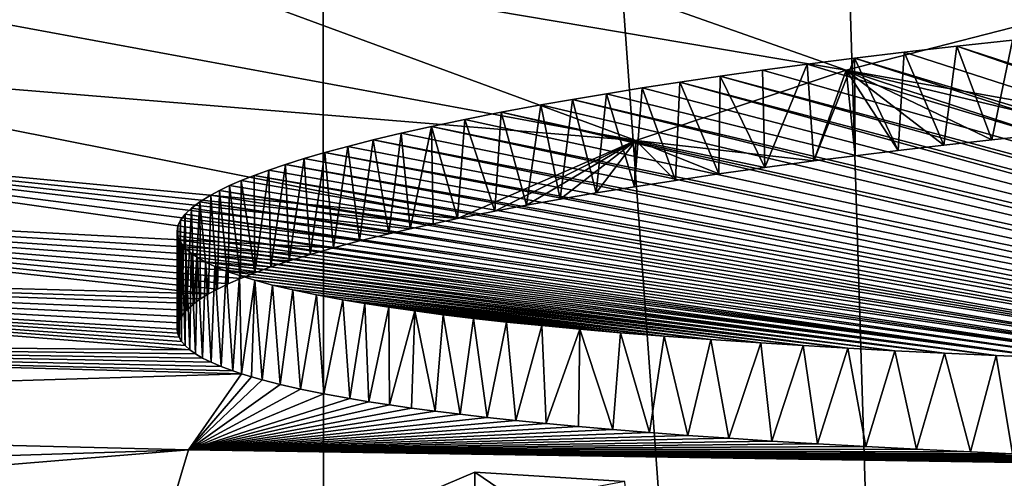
# Model space of a CAD drawing. Header units: millimetres. Extents: x -24 to 24, y 0 to 188.
# Tile 414 of 460: x -2.529 to -1.565, y 174.096 to 174.546. Entities that reach past the tile are written whole.
import ezdxf

# ---------------------------------------------------------------- set-up
doc = ezdxf.new("R2010")
doc.units = ezdxf.units.MM
doc.header["$LTSCALE"] = 58.620611
for name, color, linetype in [('173', 7, 'CONTINUOUS'), ('402', 7, 'CONTINUOUS'), ('411', 7, 'CONTINUOUS'), ('415', 7, 'CONTINUOUS'), ('416', 7, 'CONTINUOUS'), ('431', 7, 'CONTINUOUS'), ('432', 7, 'CONTINUOUS'), ('433', 7, 'CONTINUOUS'), ('434', 7, 'CONTINUOUS'), ('78', 7, 'CONTINUOUS'), ('81', 7, 'CONTINUOUS')]:
    doc.layers.add(name, color=color, linetype=linetype)

msp = doc.modelspace()

# ---------------------------------------------------------------- linework, layer by layer
at = {"layer": '173', "color": 7, "linetype": 'CONTINUOUS'}
for points in [[(0, 147.64197, 255.53095), (0, 178.70804, 246.0331), (-2.23417, 178.67503, 245.93551), (0, 147.64197, 255.53095)], [(-4.44983, 178.57631, 245.64349), (-2.21484, 147.61118, 255.43329), (-2.23417, 178.67503, 245.93551), (-4.44983, 178.57631, 245.64349)], [(-2.21484, 147.61118, 255.43329), (0, 147.64197, 255.53095), (-2.23417, 178.67503, 245.93551), (-2.21484, 147.61118, 255.43329)], [(-4.41078, 147.51907, 255.14114), (-2.21484, 147.61118, 255.43329), (-4.44983, 178.57631, 245.64349), (-4.41078, 147.51907, 255.14114)]]:
    msp.add_3dface(points, dxfattribs=at)
at = {"layer": '402', "color": 7, "linetype": 'CONTINUOUS'}
for points in [[(-3.60539, 177.63254, 234.76446), (-2.17962, 177.72912, 235.05722), (-3.54181, 174.38531, 224.46483), (-3.60539, 177.63254, 234.76446)], [(-3.54181, 174.38531, 224.46483), (-2.17962, 177.72912, 235.05722), (-3.17393, 174.52142, 224.8924), (-3.54181, 174.38531, 224.46483)], [(-3.17393, 174.52142, 224.8924), (-2.17962, 177.72912, 235.05722), (-2.96675, 174.58383, 225.08826), (-3.17393, 174.52142, 224.8924)]]:
    msp.add_3dface(points, dxfattribs=at)
at = {"layer": '411', "color": 7, "linetype": 'CONTINUOUS'}
for points in [[(-2.4443, 174.61876, 225.15058), (-2.20728, 174.66835, 225.30595), (-1.72003, 174.4963, 224.49333), (-2.4443, 174.61876, 225.15058)], [(-2.20728, 174.66835, 225.30595), (-1.48326, 174.5569, 224.69979), (-1.72003, 174.4963, 224.49333), (-2.20728, 174.66835, 225.30595)], [(-2.66833, 174.56437, 224.98008), (-2.4443, 174.61876, 225.15058), (-1.92589, 174.42731, 224.25836), (-2.66833, 174.56437, 224.98008)], [(-2.4443, 174.61876, 225.15058), (-1.72003, 174.4963, 224.49333), (-1.92589, 174.42731, 224.25836), (-2.4443, 174.61876, 225.15058)], [(-2.87835, 174.5055, 224.79543), (-2.66833, 174.56437, 224.98008), (-1.92589, 174.42731, 224.25836), (-2.87835, 174.5055, 224.79543)], [(-1.72003, 174.4963, 224.49333), (-1.48326, 174.5569, 224.69979), (-1.42425, 174.44332, 224.24019), (-1.72003, 174.4963, 224.49333)], [(-3.07309, 174.44257, 224.59789), (-2.87835, 174.5055, 224.79543), (-2.10023, 174.35075, 223.99808), (-3.07309, 174.44257, 224.59789)], [(-2.87835, 174.5055, 224.79543), (-1.92589, 174.42731, 224.25836), (-2.10023, 174.35075, 223.99808), (-2.87835, 174.5055, 224.79543)], [(-1.92589, 174.42731, 224.25836), (-1.72003, 174.4963, 224.49333), (-1.75142, 174.40718, 224.15006), (-1.92589, 174.42731, 224.25836)], [(-1.75142, 174.40718, 224.15006), (-1.72003, 174.4963, 224.49333), (-1.71115, 174.41229, 224.16308), (-1.75142, 174.40718, 224.15006)], [(-1.71115, 174.41229, 224.16308), (-1.72003, 174.4963, 224.49333), (-1.66886, 174.41743, 224.17612), (-1.71115, 174.41229, 224.16308)], [(-1.66886, 174.41743, 224.17612), (-1.72003, 174.4963, 224.49333), (-1.62425, 174.42265, 224.18927), (-1.66886, 174.41743, 224.17612)], [(-1.62425, 174.42265, 224.18927), (-1.72003, 174.4963, 224.49333), (-1.57742, 174.42785, 224.20219), (-1.62425, 174.42265, 224.18927)], [(-1.57742, 174.42785, 224.20219), (-1.72003, 174.4963, 224.49333), (-1.52856, 174.43302, 224.21499), (-1.57742, 174.42785, 224.20219)], [(-1.52856, 174.43302, 224.21499), (-1.72003, 174.4963, 224.49333), (-1.47757, 174.43821, 224.22777), (-1.52856, 174.43302, 224.21499)], [(-1.47757, 174.43821, 224.22777), (-1.72003, 174.4963, 224.49333), (-1.42425, 174.44332, 224.24019), (-1.47757, 174.43821, 224.22777)], [(-3.25181, 174.37589, 224.38839), (-3.07309, 174.44257, 224.59789), (-2.2216, 174.32215, 223.91476), (-3.25181, 174.37589, 224.38839)], [(-3.07309, 174.44257, 224.59789), (-2.10023, 174.35075, 223.99808), (-2.12422, 174.34569, 223.98367), (-3.07309, 174.44257, 224.59789)], [(-2.2216, 174.32215, 223.91476), (-3.07309, 174.44257, 224.59789), (-2.19605, 174.3289, 223.93483), (-2.2216, 174.32215, 223.91476)], [(-2.19605, 174.3289, 223.93483), (-3.07309, 174.44257, 224.59789), (-2.16763, 174.33587, 223.95532), (-2.19605, 174.3289, 223.93483)], [(-2.16763, 174.33587, 223.95532), (-3.07309, 174.44257, 224.59789), (-2.14665, 174.34073, 223.96942), (-2.16763, 174.33587, 223.95532)], [(-2.14665, 174.34073, 223.96942), (-3.07309, 174.44257, 224.59789), (-2.12422, 174.34569, 223.98367), (-2.14665, 174.34073, 223.96942)], [(-2.10023, 174.35075, 223.99808), (-1.92589, 174.42731, 224.25836), (-2.0636, 174.35807, 224.01866), (-2.10023, 174.35075, 223.99808)], [(-2.0636, 174.35807, 224.01866), (-1.92589, 174.42731, 224.25836), (-2.03269, 174.36391, 224.03489), (-2.0636, 174.35807, 224.01866)], [(-2.03269, 174.36391, 224.03489), (-1.92589, 174.42731, 224.25836), (-1.99973, 174.36983, 224.05116), (-2.03269, 174.36391, 224.03489)], [(-1.99973, 174.36983, 224.05116), (-1.92589, 174.42731, 224.25836), (-1.96449, 174.37587, 224.06759), (-1.99973, 174.36983, 224.05116)], [(-1.96449, 174.37587, 224.06759), (-1.92589, 174.42731, 224.25836), (-1.92698, 174.38198, 224.08402), (-1.96449, 174.37587, 224.06759)], [(-1.92698, 174.38198, 224.08402), (-1.92589, 174.42731, 224.25836), (-1.88704, 174.38817, 224.10051), (-1.92698, 174.38198, 224.08402)], [(-1.88704, 174.38817, 224.10051), (-1.92589, 174.42731, 224.25836), (-1.84449, 174.39446, 224.11706), (-1.88704, 174.38817, 224.10051)], [(-1.84449, 174.39446, 224.11706), (-1.92589, 174.42731, 224.25836), (-1.79937, 174.40078, 224.13352), (-1.84449, 174.39446, 224.11706)], [(-1.79937, 174.40078, 224.13352), (-1.92589, 174.42731, 224.25836), (-1.75142, 174.40718, 224.15006), (-1.79937, 174.40078, 224.13352)], [(-3.41381, 174.30579, 224.16799), (-3.25181, 174.37589, 224.38839), (-2.34403, 174.27688, 223.77188), (-3.41381, 174.30579, 224.16799)], [(-2.34403, 174.27688, 223.77188), (-3.25181, 174.37589, 224.38839), (-2.33507, 174.28175, 223.78801), (-2.34403, 174.27688, 223.77188)], [(-2.33507, 174.28175, 223.78801), (-3.25181, 174.37589, 224.38839), (-2.32467, 174.28682, 223.80455), (-2.33507, 174.28175, 223.78801)], [(-2.32467, 174.28682, 223.80455), (-3.25181, 174.37589, 224.38839), (-2.3126, 174.2921, 223.8216), (-2.32467, 174.28682, 223.80455)], [(-2.3126, 174.2921, 223.8216), (-3.25181, 174.37589, 224.38839), (-2.29876, 174.29761, 223.83915), (-2.3126, 174.2921, 223.8216)], [(-2.29876, 174.29761, 223.83915), (-3.25181, 174.37589, 224.38839), (-2.28288, 174.30337, 223.85727), (-2.29876, 174.29761, 223.83915)], [(-2.28288, 174.30337, 223.85727), (-3.25181, 174.37589, 224.38839), (-2.26488, 174.30938, 223.87592), (-2.28288, 174.30337, 223.85727)], [(-2.26488, 174.30938, 223.87592), (-3.25181, 174.37589, 224.38839), (-2.24449, 174.31564, 223.8951), (-2.26488, 174.30938, 223.87592)], [(-2.24449, 174.31564, 223.8951), (-3.25181, 174.37589, 224.38839), (-2.2216, 174.32215, 223.91476), (-2.24449, 174.31564, 223.8951)], [(-3.55832, 174.23269, 223.93793), (-3.41381, 174.30579, 224.16799), (-2.36239, 174.22226, 223.57578), (-3.55832, 174.23269, 223.93793)], [(-2.36239, 174.22226, 223.57578), (-3.41381, 174.30579, 224.16799), (-2.36693, 174.22632, 223.59149), (-2.36239, 174.22226, 223.57578)], [(-2.36693, 174.22632, 223.59149), (-3.41381, 174.30579, 224.16799), (-2.37039, 174.23037, 223.60695), (-2.36693, 174.22632, 223.59149)], [(-2.37039, 174.23037, 223.60695), (-3.41381, 174.30579, 224.16799), (-2.3728, 174.23441, 223.62217), (-2.37039, 174.23037, 223.60695)], [(-2.3728, 174.23441, 223.62217), (-3.41381, 174.30579, 224.16799), (-2.37425, 174.23847, 223.63727), (-2.3728, 174.23441, 223.62217)], [(-2.37425, 174.23847, 223.63727), (-3.41381, 174.30579, 224.16799), (-2.37471, 174.24253, 223.65222), (-2.37425, 174.23847, 223.63727)], [(-2.37471, 174.24253, 223.65222), (-3.41381, 174.30579, 224.16799), (-2.37371, 174.24855, 223.674), (-2.37471, 174.24253, 223.65222)], [(-2.37371, 174.24855, 223.674), (-3.41381, 174.30579, 224.16799), (-2.37067, 174.25469, 223.69588), (-2.37371, 174.24855, 223.674)], [(-2.37067, 174.25469, 223.69588), (-3.41381, 174.30579, 224.16799), (-2.3655, 174.26104, 223.71807), (-2.37067, 174.25469, 223.69588)], [(-2.3655, 174.26104, 223.71807), (-3.41381, 174.30579, 224.16799), (-2.35801, 174.26762, 223.74072), (-2.3655, 174.26104, 223.71807)], [(-2.35801, 174.26762, 223.74072), (-3.41381, 174.30579, 224.16799), (-2.35164, 174.27217, 223.75613), (-2.35801, 174.26762, 223.74072)], [(-2.35164, 174.27217, 223.75613), (-3.41381, 174.30579, 224.16799), (-2.34403, 174.27688, 223.77188), (-2.35164, 174.27217, 223.75613)], [(-3.68471, 174.15696, 223.69937), (-3.55832, 174.23269, 223.93793), (-2.31159, 174.19857, 223.47961), (-3.68471, 174.15696, 223.69937)], [(-2.31159, 174.19857, 223.47961), (-3.55832, 174.23269, 223.93793), (-2.32018, 174.20143, 223.49167), (-2.31159, 174.19857, 223.47961)], [(-2.32018, 174.20143, 223.49167), (-3.55832, 174.23269, 223.93793), (-2.33161, 174.2057, 223.50942), (-2.32018, 174.20143, 223.49167)], [(-2.33161, 174.2057, 223.50942), (-3.55832, 174.23269, 223.93793), (-2.34144, 174.20991, 223.52666), (-2.33161, 174.2057, 223.50942)], [(-2.34144, 174.20991, 223.52666), (-3.55832, 174.23269, 223.93793), (-2.34973, 174.21407, 223.54342), (-2.34144, 174.20991, 223.52666)], [(-2.34973, 174.21407, 223.54342), (-3.55832, 174.23269, 223.93793), (-2.35669, 174.21818, 223.55977), (-2.34973, 174.21407, 223.54342)], [(-2.35669, 174.21818, 223.55977), (-3.55832, 174.23269, 223.93793), (-2.36239, 174.22226, 223.57578), (-2.35669, 174.21818, 223.55977)], [(-2.3634, 174.12421, 223.22625), (-3.68471, 174.15696, 223.69937), (-2.31159, 174.19857, 223.47961), (-2.3634, 174.12421, 223.22625)], [(-2.3634, 174.12421, 223.22625), (-2.31159, 174.19857, 223.47961), (-2.30203, 174.19563, 223.46709), (-2.3634, 174.12421, 223.22625)], [(-2.29151, 174.19266, 223.45429), (-2.3634, 174.12421, 223.22625), (-2.30203, 174.19563, 223.46709), (-2.29151, 174.19266, 223.45429)], [(-2.27388, 174.18817, 223.43462), (-2.3634, 174.12421, 223.22625), (-2.29151, 174.19266, 223.45429), (-2.27388, 174.18817, 223.43462)], [(-2.2538, 174.18362, 223.41431), (-2.3634, 174.12421, 223.22625), (-2.27388, 174.18817, 223.43462), (-2.2538, 174.18362, 223.41431)], [(-2.23111, 174.17902, 223.3934), (-2.3634, 174.12421, 223.22625), (-2.2538, 174.18362, 223.41431), (-2.23111, 174.17902, 223.3934)], [(-2.20555, 174.17439, 223.37192), (-2.3634, 174.12421, 223.22625), (-2.23111, 174.17902, 223.3934), (-2.20555, 174.17439, 223.37192)], [(-2.18688, 174.1713, 223.35731), (-2.3634, 174.12421, 223.22625), (-2.20555, 174.17439, 223.37192), (-2.18688, 174.1713, 223.35731)], [(-2.1668, 174.16821, 223.34249), (-2.3634, 174.12421, 223.22625), (-2.18688, 174.1713, 223.35731), (-2.1668, 174.16821, 223.34249)], [(-2.14524, 174.16513, 223.32746), (-2.3634, 174.12421, 223.22625), (-2.1668, 174.16821, 223.34249), (-2.14524, 174.16513, 223.32746)], [(-2.12221, 174.16205, 223.31225), (-2.3634, 174.12421, 223.22625), (-2.14524, 174.16513, 223.32746), (-2.12221, 174.16205, 223.31225)], [(-2.09753, 174.15899, 223.29685), (-2.3634, 174.12421, 223.22625), (-2.12221, 174.16205, 223.31225), (-2.09753, 174.15899, 223.29685)], [(-2.07126, 174.15594, 223.28131), (-2.3634, 174.12421, 223.22625), (-2.09753, 174.15899, 223.29685), (-2.07126, 174.15594, 223.28131)], [(-3.79259, 174.07892, 223.45329), (-3.68471, 174.15696, 223.69937), (-2.3634, 174.12421, 223.22625), (-3.79259, 174.07892, 223.45329)], [(-2.04326, 174.15292, 223.26561), (-2.3634, 174.12421, 223.22625), (-2.07126, 174.15594, 223.28131), (-2.04326, 174.15292, 223.26561)], [(-2.01342, 174.14992, 223.24976), (-2.3634, 174.12421, 223.22625), (-2.04326, 174.15292, 223.26561), (-2.01342, 174.14992, 223.24976)], [(-1.98179, 174.14695, 223.23382), (-2.3634, 174.12421, 223.22625), (-2.01342, 174.14992, 223.24976), (-1.98179, 174.14695, 223.23382)], [(-1.94815, 174.14402, 223.21776), (-2.3634, 174.12421, 223.22625), (-1.98179, 174.14695, 223.23382), (-1.94815, 174.14402, 223.21776)], [(-1.91251, 174.14112, 223.20163), (-2.3634, 174.12421, 223.22625), (-1.94815, 174.14402, 223.21776), (-1.91251, 174.14112, 223.20163)], [(-1.87479, 174.13826, 223.18544), (-2.3634, 174.12421, 223.22625), (-1.91251, 174.14112, 223.20163), (-1.87479, 174.13826, 223.18544)], [(-1.83478, 174.13546, 223.16919), (-2.3634, 174.12421, 223.22625), (-1.87479, 174.13826, 223.18544), (-1.83478, 174.13546, 223.16919)], [(-1.79256, 174.1327, 223.15293), (-2.3634, 174.12421, 223.22625), (-1.83478, 174.13546, 223.16919), (-1.79256, 174.1327, 223.15293)], [(-1.74789, 174.12999, 223.13667), (-2.3634, 174.12421, 223.22625), (-1.79256, 174.1327, 223.15293), (-1.74789, 174.12999, 223.13667)], [(-1.70069, 174.12734, 223.12044), (-2.3634, 174.12421, 223.22625), (-1.74789, 174.12999, 223.13667), (-1.70069, 174.12734, 223.12044)], [(-3.88145, 173.99899, 223.20102), (-3.79259, 174.07892, 223.45329), (-2.3634, 174.12421, 223.22625), (-3.88145, 173.99899, 223.20102)], [(-2.38603, 174.0487, 222.96917), (-3.88145, 173.99899, 223.20102), (-2.3634, 174.12421, 223.22625), (-2.38603, 174.0487, 222.96917)], [(-2.38603, 174.0487, 222.96917), (-2.3634, 174.12421, 223.22625), (-0.43823, 174.09649, 222.89912), (-2.38603, 174.0487, 222.96917)], [(-1.65094, 174.12476, 223.10428), (-2.3634, 174.12421, 223.22625), (-1.70069, 174.12734, 223.12044), (-1.65094, 174.12476, 223.10428)], [(-1.59835, 174.12224, 223.08818), (-2.3634, 174.12421, 223.22625), (-1.65094, 174.12476, 223.10428), (-1.59835, 174.12224, 223.08818)], [(-0.43823, 174.09649, 222.89912), (-2.3634, 174.12421, 223.22625), (-0.50643, 174.09702, 222.90363), (-0.43823, 174.09649, 222.89912)], [(-0.50643, 174.09702, 222.90363), (-2.3634, 174.12421, 223.22625), (-0.57267, 174.09762, 222.90867), (-0.50643, 174.09702, 222.90363)], [(-0.57267, 174.09762, 222.90867), (-2.3634, 174.12421, 223.22625), (-0.63658, 174.09828, 222.91417), (-0.57267, 174.09762, 222.90867)], [(-0.63658, 174.09828, 222.91417), (-2.3634, 174.12421, 223.22625), (-0.69815, 174.09899, 222.92007), (-0.63658, 174.09828, 222.91417)], [(-0.69815, 174.09899, 222.92007), (-2.3634, 174.12421, 223.22625), (-0.75763, 174.09976, 222.92635), (-0.69815, 174.09899, 222.92007)], [(-0.75763, 174.09976, 222.92635), (-2.3634, 174.12421, 223.22625), (-0.81525, 174.10057, 222.93297), (-0.75763, 174.09976, 222.92635)], [(-0.81525, 174.10057, 222.93297), (-2.3634, 174.12421, 223.22625), (-0.87125, 174.10145, 222.93994), (-0.81525, 174.10057, 222.93297)], [(-0.87125, 174.10145, 222.93994), (-2.3634, 174.12421, 223.22625), (-0.9256, 174.10237, 222.94723), (-0.87125, 174.10145, 222.93994)], [(-0.9256, 174.10237, 222.94723), (-2.3634, 174.12421, 223.22625), (-0.97815, 174.10333, 222.95477), (-0.9256, 174.10237, 222.94723)], [(-0.97815, 174.10333, 222.95477), (-2.3634, 174.12421, 223.22625), (-1.04156, 174.10459, 222.96454), (-0.97815, 174.10333, 222.95477)], [(-1.04156, 174.10459, 222.96454), (-2.3634, 174.12421, 223.22625), (-1.10268, 174.10593, 222.97468), (-1.04156, 174.10459, 222.96454)], [(-1.10268, 174.10593, 222.97468), (-2.3634, 174.12421, 223.22625), (-1.16144, 174.10732, 222.98512), (-1.10268, 174.10593, 222.97468)], [(-1.16144, 174.10732, 222.98512), (-2.3634, 174.12421, 223.22625), (-1.21783, 174.10877, 222.99582), (-1.16144, 174.10732, 222.98512)], [(-1.21783, 174.10877, 222.99582), (-2.3634, 174.12421, 223.22625), (-1.27212, 174.11028, 223.00677), (-1.21783, 174.10877, 222.99582)], [(-1.27212, 174.11028, 223.00677), (-2.3634, 174.12421, 223.22625), (-1.32446, 174.11185, 223.01796), (-1.27212, 174.11028, 223.00677)], [(-1.32446, 174.11185, 223.01796), (-2.3634, 174.12421, 223.22625), (-1.37468, 174.11346, 223.02932), (-1.32446, 174.11185, 223.01796)], [(-1.37468, 174.11346, 223.02932), (-2.3634, 174.12421, 223.22625), (-1.42296, 174.11513, 223.04084), (-1.37468, 174.11346, 223.02932)], [(-1.42296, 174.11513, 223.04084), (-2.3634, 174.12421, 223.22625), (-1.46948, 174.11684, 223.05252), (-1.42296, 174.11513, 223.04084)], [(-1.46948, 174.11684, 223.05252), (-2.3634, 174.12421, 223.22625), (-1.51418, 174.1186, 223.06432), (-1.46948, 174.11684, 223.05252)], [(-1.51418, 174.1186, 223.06432), (-2.3634, 174.12421, 223.22625), (-1.55708, 174.1204, 223.0762), (-1.51418, 174.1186, 223.06432)], [(-1.55708, 174.1204, 223.0762), (-2.3634, 174.12421, 223.22625), (-1.59835, 174.12224, 223.08818), (-1.55708, 174.1204, 223.0762)], [(-0.36849, 174.09603, 222.89522), (-2.38603, 174.0487, 222.96917), (-0.43823, 174.09649, 222.89912), (-0.36849, 174.09603, 222.89522)]]:
    msp.add_3dface(points, dxfattribs=at)
at = {"layer": '415', "color": 7, "linetype": 'CONTINUOUS'}
for points in [[(-1.61151, 174.51966, 224.16271), (-1.55724, 174.52559, 224.17745), (-0.60911, 174.19338, 222.88164), (-1.61151, 174.51966, 224.16271)], [(-1.66304, 174.5137, 224.14774), (-1.61151, 174.51966, 224.16271), (-0.67215, 174.19408, 222.88742), (-1.66304, 174.5137, 224.14774)], [(-0.67215, 174.19408, 222.88742), (-1.61151, 174.51966, 224.16271), (-0.60911, 174.19338, 222.88164), (-0.67215, 174.19408, 222.88742)], [(-1.75804, 174.50189, 224.11767), (-1.71176, 174.5078, 224.13279), (-0.73915, 174.19491, 222.89424), (-1.75804, 174.50189, 224.11767)], [(-1.71176, 174.5078, 224.13279), (-1.66304, 174.5137, 224.14774), (-0.67215, 174.19408, 222.88742), (-1.71176, 174.5078, 224.13279)], [(-0.73915, 174.19491, 222.89424), (-1.71176, 174.5078, 224.13279), (-0.67215, 174.19408, 222.88742), (-0.73915, 174.19491, 222.89424)], [(-1.84326, 174.49022, 224.08739), (-1.80184, 174.49603, 224.10252), (-0.73915, 174.19491, 222.89424), (-1.84326, 174.49022, 224.08739)], [(-1.80184, 174.49603, 224.10252), (-1.75804, 174.50189, 224.11767), (-0.73915, 174.19491, 222.89424), (-1.80184, 174.49603, 224.10252)], [(-1.88253, 174.48444, 224.07216), (-1.84326, 174.49022, 224.08739), (-0.78664, 174.19557, 222.89954), (-1.88253, 174.48444, 224.07216)], [(-0.78664, 174.19557, 222.89954), (-1.84326, 174.49022, 224.08739), (-0.73915, 174.19491, 222.89424), (-0.78664, 174.19557, 222.89954)], [(-1.95456, 174.4731, 224.04189), (-1.91956, 174.47874, 224.05702), (-0.83674, 174.19631, 222.90548), (-1.95456, 174.4731, 224.04189)], [(-1.91956, 174.47874, 224.05702), (-1.88253, 174.48444, 224.07216), (-0.83674, 174.19631, 222.90548), (-1.91956, 174.47874, 224.05702)], [(-0.83674, 174.19631, 222.90548), (-1.88253, 174.48444, 224.07216), (-0.78664, 174.19557, 222.89954), (-0.83674, 174.19631, 222.90548)], [(-2.01869, 174.46205, 224.01178), (-1.98761, 174.46753, 224.02678), (-0.89002, 174.19717, 222.91231), (-2.01869, 174.46205, 224.01178)], [(-1.98761, 174.46753, 224.02678), (-1.95456, 174.4731, 224.04189), (-0.83674, 174.19631, 222.90548), (-1.98761, 174.46753, 224.02678)], [(-0.89002, 174.19717, 222.91231), (-1.98761, 174.46753, 224.02678), (-0.83674, 174.19631, 222.90548), (-0.89002, 174.19717, 222.91231)], [(-2.05739, 174.45486, 223.99185), (-2.01869, 174.46205, 224.01178), (-0.89002, 174.19717, 222.91231), (-2.05739, 174.45486, 223.99185)], [(-2.12566, 174.44097, 223.95263), (-2.09294, 174.44784, 223.97215), (-0.94685, 174.19817, 222.92015), (-2.12566, 174.44097, 223.95263)], [(-2.09294, 174.44784, 223.97215), (-2.05739, 174.45486, 223.99185), (-0.94685, 174.19817, 222.92015), (-2.09294, 174.44784, 223.97215)], [(-0.94685, 174.19817, 222.92015), (-2.05739, 174.45486, 223.99185), (-0.89002, 174.19717, 222.91231), (-0.94685, 174.19817, 222.92015)], [(-2.15554, 174.4343, 223.93339), (-2.12566, 174.44097, 223.95263), (-1.00761, 174.19931, 222.92909), (-2.15554, 174.4343, 223.93339)], [(-1.00761, 174.19931, 222.92909), (-2.12566, 174.44097, 223.95263), (-0.94685, 174.19817, 222.92015), (-1.00761, 174.19931, 222.92909)], [(-2.20769, 174.42148, 223.89574), (-2.18288, 174.42779, 223.9144), (-1.07315, 174.2007, 222.93963), (-2.20769, 174.42148, 223.89574)], [(-2.18288, 174.42779, 223.9144), (-2.15554, 174.4343, 223.93339), (-1.00761, 174.19931, 222.92909), (-2.18288, 174.42779, 223.9144)], [(-1.07315, 174.2007, 222.93963), (-2.18288, 174.42779, 223.9144), (-1.00761, 174.19931, 222.92909), (-1.07315, 174.2007, 222.93963)], [(-2.23022, 174.41536, 223.87741), (-2.20769, 174.42148, 223.89574), (-1.07315, 174.2007, 222.93963), (-2.23022, 174.41536, 223.87741)], [(-2.26871, 174.40374, 223.84194), (-2.25049, 174.40945, 223.85947), (-1.12564, 174.20187, 222.94854), (-2.26871, 174.40374, 223.84194)], [(-2.25049, 174.40945, 223.85947), (-2.23022, 174.41536, 223.87741), (-1.12564, 174.20187, 222.94854), (-2.25049, 174.40945, 223.85947)], [(-1.12564, 174.20187, 222.94854), (-2.23022, 174.41536, 223.87741), (-1.07315, 174.2007, 222.93963), (-1.12564, 174.20187, 222.94854)], [(-2.28494, 174.39825, 223.82486), (-2.26871, 174.40374, 223.84194), (-1.18162, 174.20328, 222.95884), (-2.28494, 174.39825, 223.82486)], [(-1.18162, 174.20328, 222.95884), (-2.26871, 174.40374, 223.84194), (-1.12564, 174.20187, 222.94854), (-1.18162, 174.20328, 222.95884)], [(-2.3121, 174.3879, 223.7921), (-2.29939, 174.39297, 223.80824), (-1.24139, 174.20486, 222.97042), (-2.3121, 174.3879, 223.7921)], [(-2.29939, 174.39297, 223.80824), (-2.28494, 174.39825, 223.82486), (-1.18162, 174.20328, 222.95884), (-2.29939, 174.39297, 223.80824)], [(-1.24139, 174.20486, 222.97042), (-2.29939, 174.39297, 223.80824), (-1.18162, 174.20328, 222.95884), (-1.24139, 174.20486, 222.97042)], [(-2.33312, 174.37834, 223.7611), (-2.32333, 174.38303, 223.77638), (-1.24139, 174.20486, 222.97042), (-2.33312, 174.37834, 223.7611)], [(-2.32333, 174.38303, 223.77638), (-2.3121, 174.3879, 223.7921), (-1.24139, 174.20486, 222.97042), (-2.32333, 174.38303, 223.77638)], [(-2.35233, 174.36731, 223.7244), (-2.34167, 174.37382, 223.74618), (-1.30416, 174.20667, 222.98348), (-2.35233, 174.36731, 223.7244)], [(-2.34167, 174.37382, 223.74618), (-2.33312, 174.37834, 223.7611), (-1.30416, 174.20667, 222.98348), (-2.34167, 174.37382, 223.74618)], [(-1.30416, 174.20667, 222.98348), (-2.33312, 174.37834, 223.7611), (-1.24139, 174.20486, 222.97042), (-1.30416, 174.20667, 222.98348)], [(-2.36692, 174.35509, 223.68256), (-2.36066, 174.36108, 223.70326), (-1.35693, 174.20836, 222.99526), (-2.36692, 174.35509, 223.68256)], [(-2.36066, 174.36108, 223.70326), (-2.35233, 174.36731, 223.7244), (-1.35693, 174.20836, 222.99526), (-2.36066, 174.36108, 223.70326)], [(-1.35693, 174.20836, 222.99526), (-2.35233, 174.36731, 223.7244), (-1.30416, 174.20667, 222.98348), (-1.35693, 174.20836, 222.99526)], [(-2.37128, 174.3493, 223.66222), (-2.36692, 174.35509, 223.68256), (-1.41113, 174.21018, 223.00795), (-2.37128, 174.3493, 223.66222)], [(-1.41113, 174.21018, 223.00795), (-2.36692, 174.35509, 223.68256), (-1.35693, 174.20836, 222.99526), (-1.41113, 174.21018, 223.00795)], [(-2.3747, 174.33813, 223.62208), (-2.37385, 174.34366, 223.64211), (-1.4651, 174.21213, 223.02129), (-2.3747, 174.33813, 223.62208)], [(-2.37385, 174.34366, 223.64211), (-2.37128, 174.3493, 223.66222), (-1.41113, 174.21018, 223.00795), (-2.37385, 174.34366, 223.64211)], [(-1.4651, 174.21213, 223.02129), (-2.37385, 174.34366, 223.64211), (-1.41113, 174.21018, 223.00795), (-1.4651, 174.21213, 223.02129)], [(-2.37417, 174.33383, 223.60626), (-2.3747, 174.33813, 223.62208), (-1.51951, 174.21431, 223.03578), (-2.37417, 174.33383, 223.60626)], [(-1.51951, 174.21431, 223.03578), (-2.3747, 174.33813, 223.62208), (-1.4651, 174.21213, 223.02129), (-1.51951, 174.21431, 223.03578)], [(-2.37257, 174.32955, 223.59034), (-2.37417, 174.33383, 223.60626), (-1.51951, 174.21431, 223.03578), (-2.37257, 174.32955, 223.59034)], [(-2.36989, 174.32531, 223.57431), (-2.37257, 174.32955, 223.59034), (-1.51951, 174.21431, 223.03578), (-2.36989, 174.32531, 223.57431)], [(-2.36605, 174.32105, 223.55805), (-2.36989, 174.32531, 223.57431), (-1.57297, 174.21659, 223.05076), (-2.36605, 174.32105, 223.55805)], [(-1.57297, 174.21659, 223.05076), (-2.36989, 174.32531, 223.57431), (-1.51951, 174.21431, 223.03578), (-1.57297, 174.21659, 223.05076)], [(-2.36101, 174.31679, 223.54152), (-2.36605, 174.32105, 223.55805), (-1.57297, 174.21659, 223.05076), (-2.36101, 174.31679, 223.54152)], [(-2.35469, 174.31251, 223.52467), (-2.36101, 174.31679, 223.54152), (-1.62369, 174.21888, 223.06562), (-2.35469, 174.31251, 223.52467)], [(-1.62369, 174.21888, 223.06562), (-2.36101, 174.31679, 223.54152), (-1.57297, 174.21659, 223.05076), (-1.62369, 174.21888, 223.06562)], [(-2.34694, 174.30818, 223.5074), (-2.35469, 174.31251, 223.52467), (-1.62369, 174.21888, 223.06562), (-2.34694, 174.30818, 223.5074)], [(-2.33768, 174.30381, 223.48967), (-2.34694, 174.30818, 223.5074), (-1.67209, 174.22131, 223.08093), (-2.33768, 174.30381, 223.48967)], [(-1.67209, 174.22131, 223.08093), (-2.34694, 174.30818, 223.5074), (-1.62369, 174.21888, 223.06562), (-1.67209, 174.22131, 223.08093)], [(-2.32667, 174.29937, 223.47138), (-2.33768, 174.30381, 223.48967), (-1.71824, 174.2238, 223.09631), (-2.32667, 174.29937, 223.47138)], [(-1.71824, 174.2238, 223.09631), (-2.33768, 174.30381, 223.48967), (-1.67209, 174.22131, 223.08093), (-1.71824, 174.2238, 223.09631)], [(-2.31378, 174.29485, 223.45249), (-2.32667, 174.29937, 223.47138), (-1.71824, 174.2238, 223.09631), (-2.31378, 174.29485, 223.45249)], [(-2.29875, 174.29025, 223.43289), (-2.31378, 174.29485, 223.45249), (-1.76201, 174.22629, 223.11153), (-2.29875, 174.29025, 223.43289)], [(-1.76201, 174.22629, 223.11153), (-2.31378, 174.29485, 223.45249), (-1.71824, 174.2238, 223.09631), (-1.76201, 174.22629, 223.11153)], [(-2.28131, 174.28558, 223.41258), (-2.29875, 174.29025, 223.43289), (-1.80336, 174.22888, 223.12691), (-2.28131, 174.28558, 223.41258)], [(-1.80336, 174.22888, 223.12691), (-2.29875, 174.29025, 223.43289), (-1.76201, 174.22629, 223.11153), (-1.80336, 174.22888, 223.12691)], [(-2.26131, 174.28082, 223.39154), (-2.28131, 174.28558, 223.41258), (-1.85224, 174.23215, 223.14603), (-2.26131, 174.28082, 223.39154)], [(-1.85224, 174.23215, 223.14603), (-2.28131, 174.28558, 223.41258), (-1.80336, 174.22888, 223.12691), (-1.85224, 174.23215, 223.14603)], [(-2.23842, 174.27601, 223.36983), (-2.26131, 174.28082, 223.39154), (-1.85224, 174.23215, 223.14603), (-2.23842, 174.27601, 223.36983)], [(-2.21253, 174.27116, 223.34747), (-2.23842, 174.27601, 223.36983), (-1.89793, 174.23549, 223.16514), (-2.21253, 174.27116, 223.34747)], [(-1.89793, 174.23549, 223.16514), (-2.23842, 174.27601, 223.36983), (-1.85224, 174.23215, 223.14603), (-1.89793, 174.23549, 223.16514)], [(-2.19097, 174.26751, 223.33033), (-2.21253, 174.27116, 223.34747), (-1.94065, 174.2389, 223.18419), (-2.19097, 174.26751, 223.33033)], [(-1.94065, 174.2389, 223.18419), (-2.21253, 174.27116, 223.34747), (-1.89793, 174.23549, 223.16514), (-1.94065, 174.2389, 223.18419)], [(-2.16752, 174.26386, 223.31288), (-2.19097, 174.26751, 223.33033), (-1.98058, 174.24235, 223.2031), (-2.16752, 174.26386, 223.31288)], [(-1.98058, 174.24235, 223.2031), (-2.19097, 174.26751, 223.33033), (-1.94065, 174.2389, 223.18419), (-1.98058, 174.24235, 223.2031)], [(-2.142, 174.26022, 223.29516), (-2.16752, 174.26386, 223.31288), (-1.98058, 174.24235, 223.2031), (-2.142, 174.26022, 223.29516)], [(-2.11442, 174.25659, 223.27717), (-2.142, 174.26022, 223.29516), (-2.01774, 174.24587, 223.22191), (-2.11442, 174.25659, 223.27717)], [(-2.01774, 174.24587, 223.22191), (-2.142, 174.26022, 223.29516), (-1.98058, 174.24235, 223.2031), (-2.01774, 174.24587, 223.22191)], [(-2.08454, 174.25299, 223.25897), (-2.11442, 174.25659, 223.27717), (-2.05242, 174.2494, 223.24051), (-2.08454, 174.25299, 223.25897)], [(-2.05242, 174.2494, 223.24051), (-2.11442, 174.25659, 223.27717), (-2.01774, 174.24587, 223.22191), (-2.05242, 174.2494, 223.24051)]]:
    msp.add_3dface(points, dxfattribs=at)
at = {"layer": '416', "color": 7, "linetype": 'CONTINUOUS'}
msp.add_3dface([(-2.23838, 174.03625, 222.5473), (-2.08342, 174.10229, 222.73969), (-1.93653, 174.09305, 222.68407), (-2.23838, 174.03625, 222.5473)], dxfattribs=at)
at = {"layer": '431', "color": 7, "linetype": 'CONTINUOUS'}
for points in [[(-2.37471, 174.24253, 223.65222), (-2.3747, 174.33813, 223.62208), (-2.37417, 174.33383, 223.60626), (-2.37471, 174.24253, 223.65222)], [(-2.37425, 174.23847, 223.63727), (-2.37471, 174.24253, 223.65222), (-2.37417, 174.33383, 223.60626), (-2.37425, 174.23847, 223.63727)], [(-2.3728, 174.23441, 223.62217), (-2.37425, 174.23847, 223.63727), (-2.37417, 174.33383, 223.60626), (-2.3728, 174.23441, 223.62217)], [(-2.3728, 174.23441, 223.62217), (-2.37417, 174.33383, 223.60626), (-2.37257, 174.32955, 223.59034), (-2.3728, 174.23441, 223.62217)], [(-2.37039, 174.23037, 223.60695), (-2.3728, 174.23441, 223.62217), (-2.37257, 174.32955, 223.59034), (-2.37039, 174.23037, 223.60695)], [(-2.37039, 174.23037, 223.60695), (-2.37257, 174.32955, 223.59034), (-2.36989, 174.32531, 223.57431), (-2.37039, 174.23037, 223.60695)], [(-2.36693, 174.22632, 223.59149), (-2.37039, 174.23037, 223.60695), (-2.36989, 174.32531, 223.57431), (-2.36693, 174.22632, 223.59149)], [(-2.36693, 174.22632, 223.59149), (-2.36989, 174.32531, 223.57431), (-2.36605, 174.32105, 223.55805), (-2.36693, 174.22632, 223.59149)], [(-2.36239, 174.22226, 223.57578), (-2.36693, 174.22632, 223.59149), (-2.36605, 174.32105, 223.55805), (-2.36239, 174.22226, 223.57578)], [(-2.36239, 174.22226, 223.57578), (-2.36605, 174.32105, 223.55805), (-2.36101, 174.31679, 223.54152), (-2.36239, 174.22226, 223.57578)], [(-2.35669, 174.21818, 223.55977), (-2.36239, 174.22226, 223.57578), (-2.36101, 174.31679, 223.54152), (-2.35669, 174.21818, 223.55977)], [(-2.35669, 174.21818, 223.55977), (-2.36101, 174.31679, 223.54152), (-2.35469, 174.31251, 223.52467), (-2.35669, 174.21818, 223.55977)], [(-2.34973, 174.21407, 223.54342), (-2.35669, 174.21818, 223.55977), (-2.35469, 174.31251, 223.52467), (-2.34973, 174.21407, 223.54342)], [(-2.34973, 174.21407, 223.54342), (-2.35469, 174.31251, 223.52467), (-2.34694, 174.30818, 223.5074), (-2.34973, 174.21407, 223.54342)], [(-2.34144, 174.20991, 223.52666), (-2.34973, 174.21407, 223.54342), (-2.34694, 174.30818, 223.5074), (-2.34144, 174.20991, 223.52666)], [(-2.34144, 174.20991, 223.52666), (-2.34694, 174.30818, 223.5074), (-2.33768, 174.30381, 223.48967), (-2.34144, 174.20991, 223.52666)], [(-2.33161, 174.2057, 223.50942), (-2.34144, 174.20991, 223.52666), (-2.33768, 174.30381, 223.48967), (-2.33161, 174.2057, 223.50942)], [(-2.33161, 174.2057, 223.50942), (-2.33768, 174.30381, 223.48967), (-2.32667, 174.29937, 223.47138), (-2.33161, 174.2057, 223.50942)], [(-2.32018, 174.20143, 223.49167), (-2.33161, 174.2057, 223.50942), (-2.32667, 174.29937, 223.47138), (-2.32018, 174.20143, 223.49167)], [(-2.32018, 174.20143, 223.49167), (-2.32667, 174.29937, 223.47138), (-2.31378, 174.29485, 223.45249), (-2.32018, 174.20143, 223.49167)], [(-2.31159, 174.19857, 223.47961), (-2.32018, 174.20143, 223.49167), (-2.31378, 174.29485, 223.45249), (-2.31159, 174.19857, 223.47961)], [(-2.31159, 174.19857, 223.47961), (-2.31378, 174.29485, 223.45249), (-2.29875, 174.29025, 223.43289), (-2.31159, 174.19857, 223.47961)], [(-2.30203, 174.19563, 223.46709), (-2.31159, 174.19857, 223.47961), (-2.29875, 174.29025, 223.43289), (-2.30203, 174.19563, 223.46709)], [(-2.29151, 174.19266, 223.45429), (-2.30203, 174.19563, 223.46709), (-2.29875, 174.29025, 223.43289), (-2.29151, 174.19266, 223.45429)], [(-2.29151, 174.19266, 223.45429), (-2.29875, 174.29025, 223.43289), (-2.28131, 174.28558, 223.41258), (-2.29151, 174.19266, 223.45429)], [(-2.27388, 174.18817, 223.43462), (-2.29151, 174.19266, 223.45429), (-2.28131, 174.28558, 223.41258), (-2.27388, 174.18817, 223.43462)], [(-2.27388, 174.18817, 223.43462), (-2.28131, 174.28558, 223.41258), (-2.26131, 174.28082, 223.39154), (-2.27388, 174.18817, 223.43462)], [(-2.2538, 174.18362, 223.41431), (-2.27388, 174.18817, 223.43462), (-2.26131, 174.28082, 223.39154), (-2.2538, 174.18362, 223.41431)], [(-2.2538, 174.18362, 223.41431), (-2.26131, 174.28082, 223.39154), (-2.23842, 174.27601, 223.36983), (-2.2538, 174.18362, 223.41431)], [(-2.23111, 174.17902, 223.3934), (-2.2538, 174.18362, 223.41431), (-2.23842, 174.27601, 223.36983), (-2.23111, 174.17902, 223.3934)], [(-2.23111, 174.17902, 223.3934), (-2.23842, 174.27601, 223.36983), (-2.21253, 174.27116, 223.34747), (-2.23111, 174.17902, 223.3934)], [(-2.20555, 174.17439, 223.37192), (-2.23111, 174.17902, 223.3934), (-2.21253, 174.27116, 223.34747), (-2.20555, 174.17439, 223.37192)], [(-2.20555, 174.17439, 223.37192), (-2.21253, 174.27116, 223.34747), (-2.19097, 174.26751, 223.33033), (-2.20555, 174.17439, 223.37192)], [(-2.18688, 174.1713, 223.35731), (-2.20555, 174.17439, 223.37192), (-2.19097, 174.26751, 223.33033), (-2.18688, 174.1713, 223.35731)], [(-2.18688, 174.1713, 223.35731), (-2.19097, 174.26751, 223.33033), (-2.16752, 174.26386, 223.31288), (-2.18688, 174.1713, 223.35731)], [(-2.1668, 174.16821, 223.34249), (-2.18688, 174.1713, 223.35731), (-2.16752, 174.26386, 223.31288), (-2.1668, 174.16821, 223.34249)], [(-2.1668, 174.16821, 223.34249), (-2.16752, 174.26386, 223.31288), (-2.142, 174.26022, 223.29516), (-2.1668, 174.16821, 223.34249)], [(-2.14524, 174.16513, 223.32746), (-2.1668, 174.16821, 223.34249), (-2.142, 174.26022, 223.29516), (-2.14524, 174.16513, 223.32746)], [(-2.12221, 174.16205, 223.31225), (-2.14524, 174.16513, 223.32746), (-2.142, 174.26022, 223.29516), (-2.12221, 174.16205, 223.31225)], [(-2.12221, 174.16205, 223.31225), (-2.142, 174.26022, 223.29516), (-2.11442, 174.25659, 223.27717), (-2.12221, 174.16205, 223.31225)], [(-2.09753, 174.15899, 223.29685), (-2.12221, 174.16205, 223.31225), (-2.11442, 174.25659, 223.27717), (-2.09753, 174.15899, 223.29685)], [(-2.09753, 174.15899, 223.29685), (-2.11442, 174.25659, 223.27717), (-2.08454, 174.25299, 223.25897), (-2.09753, 174.15899, 223.29685)], [(-2.07126, 174.15594, 223.28131), (-2.09753, 174.15899, 223.29685), (-2.08454, 174.25299, 223.25897), (-2.07126, 174.15594, 223.28131)], [(-2.07126, 174.15594, 223.28131), (-2.08454, 174.25299, 223.25897), (-2.05242, 174.2494, 223.24051), (-2.07126, 174.15594, 223.28131)], [(-2.04326, 174.15292, 223.26561), (-2.07126, 174.15594, 223.28131), (-2.05242, 174.2494, 223.24051), (-2.04326, 174.15292, 223.26561)], [(-2.04326, 174.15292, 223.26561), (-2.05242, 174.2494, 223.24051), (-2.01774, 174.24587, 223.22191), (-2.04326, 174.15292, 223.26561)], [(-2.01342, 174.14992, 223.24976), (-2.04326, 174.15292, 223.26561), (-2.01774, 174.24587, 223.22191), (-2.01342, 174.14992, 223.24976)], [(-2.01342, 174.14992, 223.24976), (-2.01774, 174.24587, 223.22191), (-1.98058, 174.24235, 223.2031), (-2.01342, 174.14992, 223.24976)], [(-1.98179, 174.14695, 223.23382), (-2.01342, 174.14992, 223.24976), (-1.98058, 174.24235, 223.2031), (-1.98179, 174.14695, 223.23382)], [(-1.94815, 174.14402, 223.21776), (-1.98179, 174.14695, 223.23382), (-1.98058, 174.24235, 223.2031), (-1.94815, 174.14402, 223.21776)], [(-1.94815, 174.14402, 223.21776), (-1.98058, 174.24235, 223.2031), (-1.94065, 174.2389, 223.18419), (-1.94815, 174.14402, 223.21776)], [(-1.91251, 174.14112, 223.20163), (-1.94815, 174.14402, 223.21776), (-1.94065, 174.2389, 223.18419), (-1.91251, 174.14112, 223.20163)], [(-1.91251, 174.14112, 223.20163), (-1.94065, 174.2389, 223.18419), (-1.89793, 174.23549, 223.16514), (-1.91251, 174.14112, 223.20163)], [(-1.87479, 174.13826, 223.18544), (-1.91251, 174.14112, 223.20163), (-1.89793, 174.23549, 223.16514), (-1.87479, 174.13826, 223.18544)], [(-1.87479, 174.13826, 223.18544), (-1.89793, 174.23549, 223.16514), (-1.85224, 174.23215, 223.14603), (-1.87479, 174.13826, 223.18544)], [(-1.83478, 174.13546, 223.16919), (-1.87479, 174.13826, 223.18544), (-1.85224, 174.23215, 223.14603), (-1.83478, 174.13546, 223.16919)], [(-1.83478, 174.13546, 223.16919), (-1.85224, 174.23215, 223.14603), (-1.80336, 174.22888, 223.12691), (-1.83478, 174.13546, 223.16919)], [(-1.79256, 174.1327, 223.15293), (-1.83478, 174.13546, 223.16919), (-1.80336, 174.22888, 223.12691), (-1.79256, 174.1327, 223.15293)], [(-1.79256, 174.1327, 223.15293), (-1.80336, 174.22888, 223.12691), (-1.76201, 174.22629, 223.11153), (-1.79256, 174.1327, 223.15293)], [(-1.74789, 174.12999, 223.13667), (-1.79256, 174.1327, 223.15293), (-1.76201, 174.22629, 223.11153), (-1.74789, 174.12999, 223.13667)], [(-1.74789, 174.12999, 223.13667), (-1.76201, 174.22629, 223.11153), (-1.71824, 174.2238, 223.09631), (-1.74789, 174.12999, 223.13667)], [(-1.70069, 174.12734, 223.12044), (-1.74789, 174.12999, 223.13667), (-1.71824, 174.2238, 223.09631), (-1.70069, 174.12734, 223.12044)], [(-1.70069, 174.12734, 223.12044), (-1.71824, 174.2238, 223.09631), (-1.67209, 174.22131, 223.08093), (-1.70069, 174.12734, 223.12044)], [(-1.65094, 174.12476, 223.10428), (-1.70069, 174.12734, 223.12044), (-1.67209, 174.22131, 223.08093), (-1.65094, 174.12476, 223.10428)], [(-1.65094, 174.12476, 223.10428), (-1.67209, 174.22131, 223.08093), (-1.62369, 174.21888, 223.06562), (-1.65094, 174.12476, 223.10428)], [(-1.59835, 174.12224, 223.08818), (-1.65094, 174.12476, 223.10428), (-1.62369, 174.21888, 223.06562), (-1.59835, 174.12224, 223.08818)], [(-1.59835, 174.12224, 223.08818), (-1.62369, 174.21888, 223.06562), (-1.57297, 174.21659, 223.05076), (-1.59835, 174.12224, 223.08818)], [(-1.55708, 174.1204, 223.0762), (-1.59835, 174.12224, 223.08818), (-1.57297, 174.21659, 223.05076), (-1.55708, 174.1204, 223.0762)], [(-1.55708, 174.1204, 223.0762), (-1.57297, 174.21659, 223.05076), (-1.51951, 174.21431, 223.03578), (-1.55708, 174.1204, 223.0762)]]:
    msp.add_3dface(points, dxfattribs=at)
at = {"layer": '432', "color": 7, "linetype": 'CONTINUOUS'}
for points in [[(-1.57742, 174.42785, 224.20219), (-1.55724, 174.52559, 224.17745), (-1.61151, 174.51966, 224.16271), (-1.57742, 174.42785, 224.20219)], [(-1.57742, 174.42785, 224.20219), (-1.52856, 174.43302, 224.21499), (-1.55724, 174.52559, 224.17745), (-1.57742, 174.42785, 224.20219)], [(-1.62425, 174.42265, 224.18927), (-1.61151, 174.51966, 224.16271), (-1.66304, 174.5137, 224.14774), (-1.62425, 174.42265, 224.18927)], [(-1.62425, 174.42265, 224.18927), (-1.57742, 174.42785, 224.20219), (-1.61151, 174.51966, 224.16271), (-1.62425, 174.42265, 224.18927)], [(-1.75142, 174.40718, 224.15006), (-1.71176, 174.5078, 224.13279), (-1.75804, 174.50189, 224.11767), (-1.75142, 174.40718, 224.15006)], [(-1.75142, 174.40718, 224.15006), (-1.71115, 174.41229, 224.16308), (-1.71176, 174.5078, 224.13279), (-1.75142, 174.40718, 224.15006)], [(-1.66886, 174.41743, 224.17612), (-1.66304, 174.5137, 224.14774), (-1.71176, 174.5078, 224.13279), (-1.66886, 174.41743, 224.17612)], [(-1.71115, 174.41229, 224.16308), (-1.66886, 174.41743, 224.17612), (-1.71176, 174.5078, 224.13279), (-1.71115, 174.41229, 224.16308)], [(-1.66886, 174.41743, 224.17612), (-1.62425, 174.42265, 224.18927), (-1.66304, 174.5137, 224.14774), (-1.66886, 174.41743, 224.17612)], [(-1.79937, 174.40078, 224.13352), (-1.80184, 174.49603, 224.10252), (-1.84326, 174.49022, 224.08739), (-1.79937, 174.40078, 224.13352)], [(-1.79937, 174.40078, 224.13352), (-1.75804, 174.50189, 224.11767), (-1.80184, 174.49603, 224.10252), (-1.79937, 174.40078, 224.13352)], [(-1.79937, 174.40078, 224.13352), (-1.75142, 174.40718, 224.15006), (-1.75804, 174.50189, 224.11767), (-1.79937, 174.40078, 224.13352)], [(-1.84449, 174.39446, 224.11706), (-1.84326, 174.49022, 224.08739), (-1.88253, 174.48444, 224.07216), (-1.84449, 174.39446, 224.11706)], [(-1.84449, 174.39446, 224.11706), (-1.79937, 174.40078, 224.13352), (-1.84326, 174.49022, 224.08739), (-1.84449, 174.39446, 224.11706)], [(-1.92698, 174.38198, 224.08402), (-1.91956, 174.47874, 224.05702), (-1.95456, 174.4731, 224.04189), (-1.92698, 174.38198, 224.08402)], [(-1.92698, 174.38198, 224.08402), (-1.88704, 174.38817, 224.10051), (-1.91956, 174.47874, 224.05702), (-1.92698, 174.38198, 224.08402)], [(-1.88704, 174.38817, 224.10051), (-1.88253, 174.48444, 224.07216), (-1.91956, 174.47874, 224.05702), (-1.88704, 174.38817, 224.10051)], [(-1.88704, 174.38817, 224.10051), (-1.84449, 174.39446, 224.11706), (-1.88253, 174.48444, 224.07216), (-1.88704, 174.38817, 224.10051)], [(-1.99973, 174.36983, 224.05116), (-1.98761, 174.46753, 224.02678), (-2.01869, 174.46205, 224.01178), (-1.99973, 174.36983, 224.05116)], [(-1.99973, 174.36983, 224.05116), (-1.96449, 174.37587, 224.06759), (-1.98761, 174.46753, 224.02678), (-1.99973, 174.36983, 224.05116)], [(-1.96449, 174.37587, 224.06759), (-1.95456, 174.4731, 224.04189), (-1.98761, 174.46753, 224.02678), (-1.96449, 174.37587, 224.06759)], [(-1.96449, 174.37587, 224.06759), (-1.92698, 174.38198, 224.08402), (-1.95456, 174.4731, 224.04189), (-1.96449, 174.37587, 224.06759)], [(-2.03269, 174.36391, 224.03489), (-2.01869, 174.46205, 224.01178), (-2.05739, 174.45486, 223.99185), (-2.03269, 174.36391, 224.03489)], [(-2.03269, 174.36391, 224.03489), (-1.99973, 174.36983, 224.05116), (-2.01869, 174.46205, 224.01178), (-2.03269, 174.36391, 224.03489)], [(-2.10023, 174.35075, 223.99808), (-2.09294, 174.44784, 223.97215), (-2.12566, 174.44097, 223.95263), (-2.10023, 174.35075, 223.99808)], [(-2.10023, 174.35075, 223.99808), (-2.0636, 174.35807, 224.01866), (-2.09294, 174.44784, 223.97215), (-2.10023, 174.35075, 223.99808)], [(-2.0636, 174.35807, 224.01866), (-2.05739, 174.45486, 223.99185), (-2.09294, 174.44784, 223.97215), (-2.0636, 174.35807, 224.01866)], [(-2.0636, 174.35807, 224.01866), (-2.03269, 174.36391, 224.03489), (-2.05739, 174.45486, 223.99185), (-2.0636, 174.35807, 224.01866)], [(-2.14665, 174.34073, 223.96942), (-2.12566, 174.44097, 223.95263), (-2.15554, 174.4343, 223.93339), (-2.14665, 174.34073, 223.96942)], [(-2.14665, 174.34073, 223.96942), (-2.12422, 174.34569, 223.98367), (-2.12566, 174.44097, 223.95263), (-2.14665, 174.34073, 223.96942)], [(-2.12422, 174.34569, 223.98367), (-2.10023, 174.35075, 223.99808), (-2.12566, 174.44097, 223.95263), (-2.12422, 174.34569, 223.98367)], [(-2.19605, 174.3289, 223.93483), (-2.18288, 174.42779, 223.9144), (-2.20769, 174.42148, 223.89574), (-2.19605, 174.3289, 223.93483)], [(-2.19605, 174.3289, 223.93483), (-2.16763, 174.33587, 223.95532), (-2.18288, 174.42779, 223.9144), (-2.19605, 174.3289, 223.93483)], [(-2.16763, 174.33587, 223.95532), (-2.15554, 174.4343, 223.93339), (-2.18288, 174.42779, 223.9144), (-2.16763, 174.33587, 223.95532)], [(-2.16763, 174.33587, 223.95532), (-2.14665, 174.34073, 223.96942), (-2.15554, 174.4343, 223.93339), (-2.16763, 174.33587, 223.95532)], [(-2.2216, 174.32215, 223.91476), (-2.20769, 174.42148, 223.89574), (-2.23022, 174.41536, 223.87741), (-2.2216, 174.32215, 223.91476)], [(-2.2216, 174.32215, 223.91476), (-2.19605, 174.3289, 223.93483), (-2.20769, 174.42148, 223.89574), (-2.2216, 174.32215, 223.91476)], [(-2.26488, 174.30938, 223.87592), (-2.25049, 174.40945, 223.85947), (-2.26871, 174.40374, 223.84194), (-2.26488, 174.30938, 223.87592)], [(-2.26488, 174.30938, 223.87592), (-2.24449, 174.31564, 223.8951), (-2.25049, 174.40945, 223.85947), (-2.26488, 174.30938, 223.87592)], [(-2.24449, 174.31564, 223.8951), (-2.23022, 174.41536, 223.87741), (-2.25049, 174.40945, 223.85947), (-2.24449, 174.31564, 223.8951)], [(-2.24449, 174.31564, 223.8951), (-2.2216, 174.32215, 223.91476), (-2.23022, 174.41536, 223.87741), (-2.24449, 174.31564, 223.8951)], [(-2.28288, 174.30337, 223.85727), (-2.26871, 174.40374, 223.84194), (-2.28494, 174.39825, 223.82486), (-2.28288, 174.30337, 223.85727)], [(-2.28288, 174.30337, 223.85727), (-2.26488, 174.30938, 223.87592), (-2.26871, 174.40374, 223.84194), (-2.28288, 174.30337, 223.85727)], [(-2.29876, 174.29761, 223.83915), (-2.29939, 174.39297, 223.80824), (-2.3121, 174.3879, 223.7921), (-2.29876, 174.29761, 223.83915)], [(-2.29876, 174.29761, 223.83915), (-2.28494, 174.39825, 223.82486), (-2.29939, 174.39297, 223.80824), (-2.29876, 174.29761, 223.83915)], [(-2.29876, 174.29761, 223.83915), (-2.28288, 174.30337, 223.85727), (-2.28494, 174.39825, 223.82486), (-2.29876, 174.29761, 223.83915)], [(-2.32467, 174.28682, 223.80455), (-2.32333, 174.38303, 223.77638), (-2.33312, 174.37834, 223.7611), (-2.32467, 174.28682, 223.80455)], [(-2.32467, 174.28682, 223.80455), (-2.3126, 174.2921, 223.8216), (-2.32333, 174.38303, 223.77638), (-2.32467, 174.28682, 223.80455)], [(-2.3126, 174.2921, 223.8216), (-2.3121, 174.3879, 223.7921), (-2.32333, 174.38303, 223.77638), (-2.3126, 174.2921, 223.8216)], [(-2.3126, 174.2921, 223.8216), (-2.29876, 174.29761, 223.83915), (-2.3121, 174.3879, 223.7921), (-2.3126, 174.2921, 223.8216)], [(-2.34403, 174.27688, 223.77188), (-2.34167, 174.37382, 223.74618), (-2.35233, 174.36731, 223.7244), (-2.34403, 174.27688, 223.77188)], [(-2.34403, 174.27688, 223.77188), (-2.33507, 174.28175, 223.78801), (-2.34167, 174.37382, 223.74618), (-2.34403, 174.27688, 223.77188)], [(-2.33507, 174.28175, 223.78801), (-2.33312, 174.37834, 223.7611), (-2.34167, 174.37382, 223.74618), (-2.33507, 174.28175, 223.78801)], [(-2.33507, 174.28175, 223.78801), (-2.32467, 174.28682, 223.80455), (-2.33312, 174.37834, 223.7611), (-2.33507, 174.28175, 223.78801)], [(-2.3655, 174.26104, 223.71807), (-2.36066, 174.36108, 223.70326), (-2.36692, 174.35509, 223.68256), (-2.3655, 174.26104, 223.71807)], [(-2.3655, 174.26104, 223.71807), (-2.35801, 174.26762, 223.74072), (-2.36066, 174.36108, 223.70326), (-2.3655, 174.26104, 223.71807)], [(-2.35801, 174.26762, 223.74072), (-2.35233, 174.36731, 223.7244), (-2.36066, 174.36108, 223.70326), (-2.35801, 174.26762, 223.74072)], [(-2.35801, 174.26762, 223.74072), (-2.35164, 174.27217, 223.75613), (-2.35233, 174.36731, 223.7244), (-2.35801, 174.26762, 223.74072)], [(-2.35164, 174.27217, 223.75613), (-2.34403, 174.27688, 223.77188), (-2.35233, 174.36731, 223.7244), (-2.35164, 174.27217, 223.75613)], [(-2.37067, 174.25469, 223.69588), (-2.36692, 174.35509, 223.68256), (-2.37128, 174.3493, 223.66222), (-2.37067, 174.25469, 223.69588)], [(-2.37067, 174.25469, 223.69588), (-2.3655, 174.26104, 223.71807), (-2.36692, 174.35509, 223.68256), (-2.37067, 174.25469, 223.69588)], [(-2.37371, 174.24855, 223.674), (-2.37385, 174.34366, 223.64211), (-2.3747, 174.33813, 223.62208), (-2.37371, 174.24855, 223.674)], [(-2.37371, 174.24855, 223.674), (-2.37128, 174.3493, 223.66222), (-2.37385, 174.34366, 223.64211), (-2.37371, 174.24855, 223.674)], [(-2.37371, 174.24855, 223.674), (-2.37067, 174.25469, 223.69588), (-2.37128, 174.3493, 223.66222), (-2.37371, 174.24855, 223.674)], [(-2.37471, 174.24253, 223.65222), (-2.37371, 174.24855, 223.674), (-2.3747, 174.33813, 223.62208), (-2.37471, 174.24253, 223.65222)]]:
    msp.add_3dface(points, dxfattribs=at)
at = {"layer": '433', "color": 7, "linetype": 'CONTINUOUS'}
for points in [[(-2.08344, 174.00679, 222.7698), (-1.92906, 173.99712, 222.71147), (-2.08342, 174.10229, 222.73969), (-2.08344, 174.00679, 222.7698)], [(-2.08342, 174.10229, 222.73969), (-1.92906, 173.99712, 222.71147), (-1.93653, 174.09305, 222.68407), (-2.08342, 174.10229, 222.73969)]]:
    msp.add_3dface(points, dxfattribs=at)
at = {"layer": '434', "color": 7, "linetype": 'CONTINUOUS'}
msp.add_3dface([(-2.08344, 174.00679, 222.7698), (-2.08342, 174.10229, 222.73969), (-2.23838, 174.03625, 222.5473), (-2.08344, 174.00679, 222.7698)], dxfattribs=at)
at = {"layer": '78', "color": 7, "linetype": 'CONTINUOUS'}
for points in [[(-1.67358, 173.19529, 57.72502), (-1.72348, 174.80197, 67.51157), (-5.17637, 174.91417, 67.27069), (-1.67358, 173.19529, 57.72502)], [(-1.67358, 173.19529, 57.72502), (-5.17637, 174.91417, 67.27069), (-5.02442, 173.33273, 57.4405), (-1.67358, 173.19529, 57.72502)], [(-1.72348, 174.80197, 67.51157), (-1.67358, 173.19529, 57.72502), (1.74077, 174.80229, 67.51122), (-1.72348, 174.80197, 67.51157)], [(1.74077, 174.80229, 67.51122), (-1.67358, 173.19529, 57.72502), (1.69037, 173.19568, 57.7246), (1.74077, 174.80229, 67.51122)]]:
    msp.add_3dface(points, dxfattribs=at)
at = {"layer": '81', "color": 7, "linetype": 'CONTINUOUS'}
for points in [[(-2.71991, 187.38158, 116.72533), (0, 187.33662, 116.72605), (-3.47239, 171.92184, -0.91866), (-2.71991, 187.38158, 116.72533)], [(0, 187.33662, 116.72605), (0, 171.84965, -0.90915), (-3.47239, 171.92184, -0.91866), (0, 187.33662, 116.72605)]]:
    msp.add_3dface(points, dxfattribs=at)

doc.saveas('drawing.dxf')
